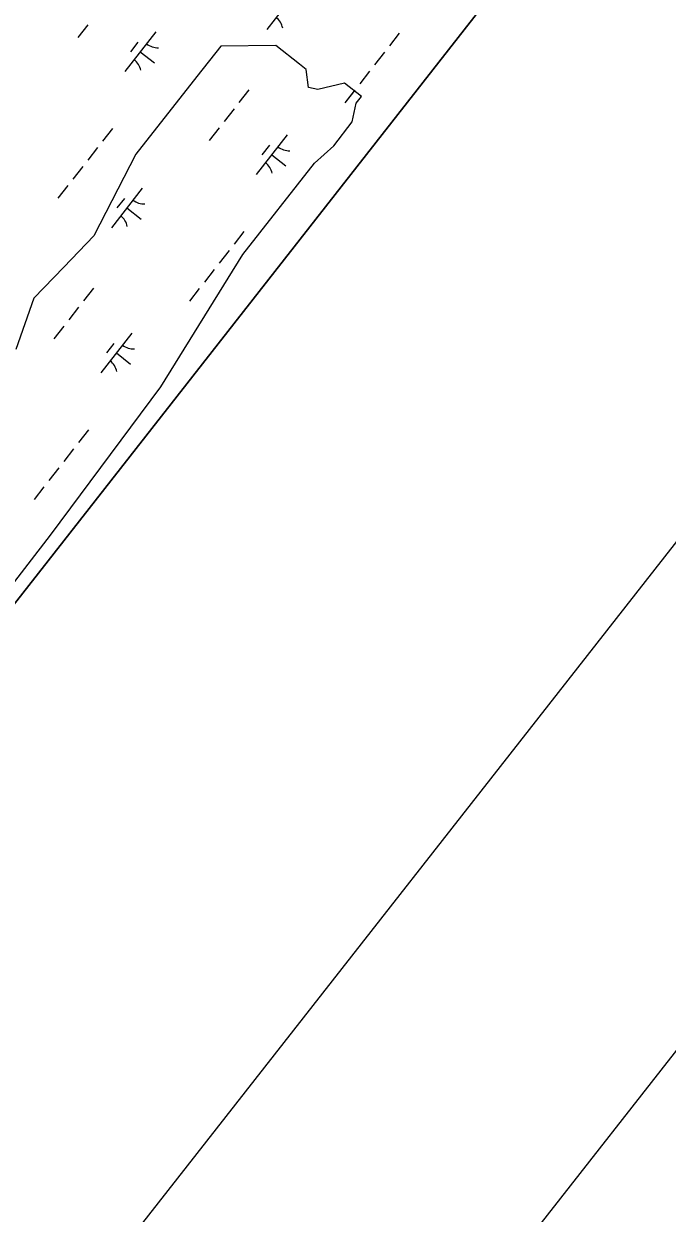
# Model space of a CAD drawing. Extents: x 3896831 to 3918110, y 171006 to 193349.
# Drawn here: x 3910991 to 3911632, y 177543 to 178728 of the extents above; entities that cross this region are included whole.
import ezdxf

# ---------------------------------------------------------------- set-up
doc = ezdxf.new("R2010")
doc.units = 0
for name, color, linetype in [('G-ANNO-NPLT', 7, 'Continuous'), ('V-ANNO-SYMB', 7, 'Continuous'), ('V-GRID-FRAM', 7, 'Continuous'), ('V-TOPO-SHOR', 7, 'Continuous'), ('V-WETL-SWMP', 7, 'Continuous')]:
    doc.layers.add(name, color=color, linetype=linetype)

msp = doc.modelspace()

# ---------------------------------------------------------------- linework, layer by layer
at = {"layer": 'G-ANNO-NPLT'}
msp.add_lwpolyline([(3908370.1, 193119.4), (3897060.8, 178689.9), (3906571.2, 171236.1), (3917880.5, 185665.6)], close=True, dxfattribs=at)
at = {"layer": 'V-ANNO-SYMB'}
msp.add_lwpolyline([(3907767.9, 191844.4), (3897563.8, 178825.1), (3906582.3, 171756.8), (3916786.3, 184776.1), (3907767.9, 191844.4)], dxfattribs=at)
at = {"layer": 'V-GRID-FRAM'}
msp.add_lwpolyline([(3916044.9, 184610), (3906752.8, 172754.1), (3900055.1, 177809.8), (3909313.3, 189695.8), (3916044.9, 184610)], dxfattribs=at)
at = {"layer": 'V-TOPO-SHOR'}
msp.add_lwpolyline([(3910701.9, 177808.4), (3911018, 178218.7), (3911128.1, 178366.2), (3911209.7, 178498), (3911281, 178589), (3911300.2, 178606.5), (3911318.7, 178630.1), (3911322.5, 178648.9), (3911327.8, 178655.6), (3911310.9, 178668.8), (3911284.3, 178662.5), (3911274.9, 178664.5), (3911272.7, 178682.5), (3911266, 178687.8), (3911242.4, 178706.2), (3911187.6, 178705.7), (3911163.8, 178675.4), (3911103.1, 178597.9), (3911061.1, 178516.6), (3911031.3, 178485.5), (3911001.6, 178454.5), (3910983.4, 178403.5)], dxfattribs=at)
at = {"layer": 'V-WETL-SWMP'}
for p, q in [((3910067.8, 176983.8), (3916044.9, 184610)), ((3911264.3, 178761.7), (3911233.5, 178722.4)), ((3911055.1, 178726.8), (3911045.3, 178714.2)), ((3911123, 178719.8), (3911092.1, 178680.4)), ((3911365.5, 178718.5), (3911355.7, 178705.9)), ((3911105.2, 178709.6), (3911097.8, 178700.1)), ((3911107.5, 178700.1), (3911121.7, 178689)), ((3911350.7, 178699.6), (3911340.9, 178687)), ((3911335.9, 178680.7), (3911326.1, 178668.1)), ((3911215.7, 178662), (3911205.8, 178649.4)), ((3911215.7, 178662), (3911205.8, 178649.4)), ((3911321.1, 178661.8), (3911311.3, 178649.2)), ((3911320.6, 178661.2), (3911311.3, 178649.2)), ((3911200.9, 178643.1), (3911191, 178630.5)), ((3911200.9, 178643.1), (3911191, 178630.5)), ((3911079.8, 178623.6), (3911070, 178611)), ((3911186.1, 178624.2), (3911176.2, 178611.6)), ((3911186.1, 178624.2), (3911176.2, 178611.6)), ((3911253.9, 178617.2), (3911223, 178577.8)), ((3911253.9, 178617.2), (3911223, 178577.8)), ((3911236.1, 178607), (3911228.7, 178597.5)), ((3911236.1, 178607), (3911228.7, 178597.5)), ((3911065, 178604.7), (3911055.1, 178592.1)), ((3911238.5, 178597.5), (3911252.6, 178586.4)), ((3911238.5, 178597.5), (3911252.6, 178586.4)), ((3911050.2, 178585.8), (3911040.3, 178573.2)), ((3911035.4, 178566.9), (3911025.5, 178554.3)), ((3911109.5, 178564.2), (3911078.7, 178524.8)), ((3911109.5, 178564.2), (3911078.7, 178524.8)), ((3911091.8, 178554), (3911084.3, 178544.6)), ((3911091.8, 178554), (3911084.3, 178544.6)), ((3911094.1, 178544.5), (3911108.3, 178533.4)), ((3911094.1, 178544.5), (3911108.3, 178533.4)), ((3911210.7, 178521), (3911200.9, 178508.4)), ((3911210.7, 178521), (3911200.9, 178508.4)), ((3911195.9, 178502.1), (3911186.1, 178489.5)), ((3911195.9, 178502.1), (3911186.1, 178489.5)), ((3911181.1, 178483.2), (3911171.3, 178470.6)), ((3911181.1, 178483.2), (3911171.3, 178470.6)), ((3911060.9, 178464.5), (3911051, 178451.9)), ((3911060.9, 178464.5), (3911051, 178451.9)), ((3911166.3, 178464.3), (3911156.5, 178451.7)), ((3911166.3, 178464.3), (3911156.5, 178451.7)), ((3911046.1, 178445.6), (3911036.2, 178433)), ((3911046.1, 178445.6), (3911036.2, 178433)), ((3911031.3, 178426.7), (3911021.4, 178414.1)), ((3911031.3, 178426.7), (3911021.4, 178414.1)), ((3911099.1, 178419.6), (3911068.2, 178380.3)), ((3911099.1, 178419.6), (3911068.2, 178380.3)), ((3911081.3, 178409.4), (3911073.9, 178400)), ((3911081.3, 178409.4), (3911073.9, 178400)), ((3911083.7, 178400), (3911097.8, 178388.9)), ((3911083.7, 178400), (3911097.8, 178388.9)), ((3911055.9, 178323.5), (3911046.1, 178310.9)), ((3911055.9, 178323.5), (3911046.1, 178310.9)), ((3911041.1, 178304.6), (3911031.3, 178292)), ((3911041.1, 178304.6), (3911031.3, 178292)), ((3911026.3, 178285.7), (3911016.5, 178273.1)), ((3911026.3, 178285.7), (3911016.5, 178273.1)), ((3911011.5, 178266.8), (3911001.7, 178254.2)), ((3911011.5, 178266.8), (3911001.7, 178254.2))]:
    msp.add_line(p, q, dxfattribs=at)
msp.add_lwpolyline([(3910701.9, 177808.4), (3911018, 178218.7), (3911128.1, 178366.2), (3911209.7, 178498), (3911281, 178589), (3911300.2, 178606.5), (3911318.7, 178630.1), (3911322.5, 178648.9), (3911327.8, 178655.6), (3911310.9, 178668.8), (3911284.3, 178662.5), (3911274.9, 178664.5), (3911272.7, 178682.5), (3911266, 178687.8), (3911242.4, 178706.2), (3911187.6, 178705.7), (3911163.8, 178675.4), (3911103.1, 178597.9), (3911061.1, 178516.6), (3911031.3, 178485.5), (3911001.6, 178454.5), (3910983.4, 178403.5)], dxfattribs=at)
for centre, start, end in [((3911232.1, 178720.2), 11.1403, 52.6839), ((3911124.8, 178721.7), 231.1403, 272.6839), ((3911090.7, 178678.2), 11.1403, 52.6839), ((3911255.7, 178619.1), 231.1403, 272.6839), ((3911255.7, 178619.1), 231.1403, 272.6839), ((3911221.6, 178575.6), 11.1403, 52.6839), ((3911221.6, 178575.6), 11.1403, 52.6839), ((3911111.3, 178566.1), 231.1403, 272.6839), ((3911111.3, 178566.1), 231.1403, 272.6839), ((3911077.3, 178522.6), 11.1403, 52.6839), ((3911077.3, 178522.6), 11.1403, 52.6839), ((3911100.9, 178421.6), 231.1403, 272.6839), ((3911100.9, 178421.6), 231.1403, 272.6839), ((3911066.8, 178378.1), 11.1403, 52.6839), ((3911066.8, 178378.1), 11.1403, 52.6839)]:
    msp.add_arc(centre, 17.6, start, end, dxfattribs=at)

doc.saveas('drawing.dxf')
